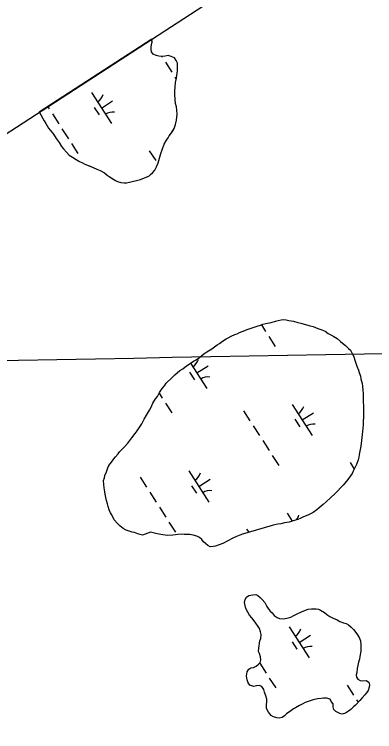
# Model space of a CAD drawing. Extents: x 3937982 to 3958556, y 219448 to 241894.
# Drawn here: x 3944611 to 3945098, y 235847 to 236818 of the extents above; entities that cross this region are included whole.
import ezdxf

# ---------------------------------------------------------------- set-up
doc = ezdxf.new("R2010")
doc.units = 0
for name, color, linetype in [('V-GRID-FRAM', 7, 'Continuous'), ('V-GRID-MAJR', 7, 'Continuous'), ('V-TOPO-SHOR', 7, 'Continuous'), ('V-WETL-SWMP', 7, 'Continuous')]:
    doc.layers.add(name, color=color, linetype=linetype)

msp = doc.modelspace()

# ---------------------------------------------------------------- linework, layer by layer
at = {"layer": 'V-GRID-FRAM'}
msp.add_lwpolyline([(3948998.173, 239513.74), (3957109.469, 226912.286), (3949780.097, 222173.81), (3941699.799, 234772.334), (3948998.173, 239513.74)], dxfattribs=at)
at = {"layer": 'V-GRID-MAJR'}
msp.add_spline([(3942640.453, 236314.075), (3945968.142, 236374.431), (3951288.627, 236471.56), (3951347.833, 236472.645)], degree=3, dxfattribs=at)
at = {"layer": 'V-TOPO-SHOR'}
for points in [[(3944802.828, 236611.273), (3944805.001, 236616.844), (3944806.832, 236623.117), (3944808.665, 236629.388), (3944810.848, 236635.659), (3944813.383, 236642.272), (3944816.253, 236647.48), (3944818.743, 236650.597), (3944820.179, 236653.376), (3944823.378, 236657.183), (3944825.168, 236660.309), (3944826.96, 236663.434), (3944828.776, 236668.656), (3944829.907, 236674.589), (3944830.66, 236678.778), (3944831.062, 236682.622), (3944830.437, 236688.227), (3944829.796, 236692.784), (3944828.803, 236696.995), (3944828.17, 236701.902), (3944827.572, 236709.606), (3944827.631, 236714.155), (3944828.047, 236719.045), (3944828.829, 236725.333), (3944829.958, 236731.266), (3944830.357, 236735.11), (3944831.101, 236738.247), (3944831.146, 236741.745), (3944831.57, 236747.338), (3944831.281, 236751.889), (3944829.573, 236755.061), (3944827.177, 236758.942), (3944823.001, 236760.747), (3944818.823, 236762.201), (3944814.61, 236761.208), (3944811.104, 236760.554), (3944806.211, 236760.97), (3944802.377, 236762.07), (3944798.204, 236763.874), (3944796.145, 236767.05), (3944795.838, 236770.202), (3944795.879, 236773.35), (3944796.27, 236776.496), (3944797.026, 236780.684), (3944796.719, 236783.836), (3944796.68, 236784.23)], [(3944644.281, 236685.223), (3944644.614, 236684.743), (3944646.326, 236681.921), (3944649.06, 236676.988), (3944650.768, 236673.815), (3944653.164, 236669.936), (3944656.932, 236663.938), (3944661.057, 236658.285), (3944663.468, 236655.455), (3944667.242, 236649.807), (3944671.365, 236644.154), (3944674.445, 236638.866), (3944676.851, 236635.686), (3944680.988, 236631.082), (3944684.785, 236627.182), (3944689.295, 236624.325), (3944694.151, 236621.112), (3944698.665, 236618.603), (3944702.84, 236616.799), (3944705.966, 236615.007), (3944709.443, 236613.561), (3944713.273, 236612.111), (3944717.103, 236610.661), (3944721.967, 236608.148), (3944726.841, 236606.334), (3944732.745, 236603.106), (3944736.206, 236600.261), (3944738.982, 236598.475), (3944743.143, 236595.623), (3944747.303, 236592.768), (3944750.084, 236591.33), (3944754.618, 236590.222), (3944759.158, 236589.812), (3944762.306, 236589.769), (3944766.519, 236590.765), (3944770.025, 236591.416), (3944775.643, 236592.741), (3944781.262, 236594.416), (3944786.886, 236596.442), (3944792.514, 236598.815), (3944794.992, 236600.882), (3944797.472, 236603.299), (3944800.667, 236606.753), (3944802.828, 236611.273)], [(3944908.802, 236384.476), (3944912.06, 236385.361), (3944915.331, 236387.171), (3944922.323, 236389.862), (3944925.585, 236391.21), (3944931.174, 236392.989), (3944934.901, 236394.333), (3944939.094, 236395.668), (3944943.749, 236396.997), (3944947.011, 236398.345), (3944950.734, 236399.224), (3944958.177, 236400.979), (3944963.766, 236402.76), (3944967.485, 236403.639), (3944971.671, 236404.509), (3944974.923, 236404.931), (3944978.626, 236404.417), (3944981.86, 236403.449), (3944985.1, 236402.941), (3944988.338, 236402.435), (3944994.347, 236400.964), (3944998.043, 236399.987), (3945002.662, 236398.535), (3945010.976, 236396.106), (3945015.138, 236395.123), (3945021.134, 236392.725), (3945026.674, 236390.796), (3945031.286, 236388.879), (3945035.421, 236386.043), (3945038.643, 236384.146), (3945042.786, 236381.773), (3945047.384, 236378.93), (3945051.971, 236375.157), (3945054.724, 236372.802), (3945058.852, 236369.503), (3945062.975, 236365.737), (3945065.265, 236363.388), (3945067.522, 236358.72), (3945069.332, 236355.452), (3945072.021, 236348.46), (3945074.247, 236341.474), (3945076.498, 236336.344), (3945077.383, 236333.085), (3945079.171, 236327.959), (3945079.591, 236324.709), (3945081.36, 236318.192), (3945081.774, 236314.477), (3945082.163, 236308.909), (3945082.579, 236305.192), (3945082.499, 236299.164), (3945082.435, 236294.528), (3945083.265, 236287.098), (3945083.16, 236279.217), (3945083.093, 236274.115), (3945082.513, 236265.313), (3945082.47, 236262.067), (3945081.888, 236253.263), (3945081.37, 236249.097), (3945080.338, 236241.226), (3945079.308, 236233.356), (3945078.782, 236228.728), (3945077.305, 236222.254), (3945076.793, 236218.551), (3945075.814, 236214.854), (3945073.412, 236208.395), (3945071.976, 236205.167), (3945069.121, 236199.64), (3945067.688, 236196.412), (3945065.326, 236193.199), (3945062.013, 236188.14), (3945057.777, 236183.561), (3945055.422, 236180.808), (3945052.598, 236177.599), (3945047.894, 236172.561), (3945044.605, 236169.358), (3945038.497, 236163.411), (3945032.396, 236157.926), (3945028.638, 236154.266), (3945023.019, 236150.168), (3945019.738, 236147.428), (3945015.052, 236143.783), (3945007.585, 236140.172), (3945001.99, 236137.925), (3944998.254, 236136.121), (3944994.058, 236134.323), (3944988.006, 236132.547), (3944982.417, 236130.766), (3944976.371, 236129.455), (3944971.253, 236128.132), (3944967.073, 236127.722), (3944962.889, 236126.852), (3944959.631, 236125.967), (3944919.134, 236114.447)], [(3944919.134, 236114.447), (3944915.869, 236113.099), (3944911.208, 236111.305), (3944906.078, 236109.055), (3944899.537, 236105.432), (3944892.532, 236101.815), (3944886.474, 236099.577), (3944882.747, 236098.235), (3944879.497, 236097.815), (3944875.78, 236097.4), (3944872.552, 236098.833), (3944869.345, 236101.659), (3944866.592, 236104.015), (3944864.317, 236107.291), (3944861.104, 236109.653), (3944857.419, 236111.555), (3944852.336, 236113.013), (3944848.177, 236113.997), (3944844.931, 236114.04), (3944840.294, 236114.101), (3944836.122, 236114.156), (3944831.942, 236113.749), (3944828.69, 236113.329), (3944824.975, 236112.913), (3944818.016, 236112.542), (3944811.536, 236113.554), (3944803.666, 236114.586), (3944798.584, 236116.047), (3944794.888, 236117.021), (3944784.169, 236112.991), (3944777.701, 236114.93), (3944773.085, 236116.384), (3944769.845, 236116.89), (3944766.152, 236118.33), (3944761.999, 236119.778), (3944757.858, 236122.15), (3944753.262, 236125.457), (3944750.061, 236128.746), (3944745.492, 236133.907), (3944742.332, 236140.442), (3944740.515, 236143.248), (3944738.715, 236147.446), (3944737.38, 236151.637), (3944736.501, 236155.36), (3944735.172, 236160.013), (3944734.294, 236163.734), (3944733.427, 236168.383), (3944733.008, 236171.635), (3944732.153, 236177.212), (3944731.746, 236181.39), (3944731.357, 236186.961), (3944732.334, 236190.657), (3944732.84, 236193.897), (3944735.219, 236198.503), (3944737.147, 236204.043), (3944738.58, 236207.269), (3944741.888, 236211.862), (3944745.195, 236216.456), (3944747.55, 236219.206), (3944750.846, 236222.872), (3944752.738, 236225.631), (3944756.965, 236229.747), (3944759.783, 236232.494), (3944764.024, 236237.538), (3944769.687, 236244.882), (3944773.933, 236250.391), (3944776.763, 236254.063), (3944780.548, 236259.579), (3944782.921, 236263.72), (3944786.251, 236270.169), (3944789.565, 236275.225), (3944793.366, 236282.131), (3944795.742, 236286.272), (3944798.134, 236291.806), (3944801.452, 236297.327), (3944804.278, 236300.534), (3944807.133, 236306.062), (3944810.453, 236311.583), (3944813.748, 236315.249), (3944816.107, 236318.465), (3944824.094, 236326.241), (3944827.852, 236329.903), (3944834.424, 236335.842), (3944838.629, 236338.105), (3944843.319, 236342.217), (3944849.866, 236346.303), (3944853.141, 236348.579), (3944856.412, 236350.391), (3944861.091, 236353.576), (3944864.843, 236356.771), (3944868.12, 236359.048), (3944870.928, 236360.864), (3944877.936, 236364.944), (3944881.219, 236367.684), (3944884.965, 236370.416), (3944888.236, 236372.229), (3944892.45, 236375.418), (3944897.13, 236378.602), (3944899.932, 236379.956), (3944904.134, 236382.219), (3944908.802, 236384.476)], [(3944942.723, 235969.914), (3944944.156, 235973.141), (3944944.695, 235978.699), (3944943.808, 235981.956), (3944942.479, 235986.611), (3944940.662, 235989.419), (3944937.478, 235994.096), (3944935.196, 235996.91), (3944932.008, 236001.125), (3944928.811, 236004.877), (3944926.541, 236008.619), (3944923.828, 236013.755), (3944922.955, 236017.939), (3944922.077, 236021.662), (3944923.06, 236025.822), (3944924.956, 236029.043), (3944927.77, 236031.325), (3944933.347, 236032.179), (3944937.525, 236032.586), (3944940.288, 236031.159), (3944943.038, 236028.804), (3944945.784, 236025.986), (3944949.438, 236021.763), (3944952.152, 236016.626), (3944953.97, 236013.819), (3944956.702, 236010.073), (3944959.455, 236007.718), (3944962.193, 236004.435), (3944966.33, 236001.598), (3944969.556, 236000.165), (3944974.651, 235999.632), (3944979.3, 236000.498), (3944984.881, 236001.815), (3944987.689, 236003.634), (3944993.288, 236006.341), (3944999.354, 236009.045), (3945004.484, 236011.293), (3945008.212, 236012.637), (3945012.861, 236013.501), (3945018.888, 236013.421), (3945022.128, 236012.915), (3945024.891, 236011.488), (3945030.412, 236008.168), (3945033.625, 236005.807), (3945037.297, 236002.976), (3945041.903, 236000.597), (3945047.437, 235998.205), (3945051.121, 235996.3), (3945056.196, 235994.379), (3945059.43, 235993.408), (3945062.652, 235991.51), (3945066.324, 235988.679), (3945069.527, 235985.39), (3945074.083, 235979.302), (3945077.266, 235974.622), (3945079.06, 235969.961), (3945079.449, 235964.39), (3945079.4, 235960.681), (3945079.339, 235956.045), (3945078.315, 235948.639), (3945077.807, 235945.399), (3945076.361, 235941.246), (3945075.372, 235936.621), (3945074.389, 235932.46), (3945073.858, 235927.366), (3945073.35, 235924.126), (3945073.772, 235920.874), (3945075.589, 235918.068), (3945078.347, 235916.176), (3945081.585, 235915.67), (3945086.699, 235916.53), (3945090.377, 235914.163), (3945091.256, 235910.442), (3945090.748, 235907.202), (3945089.296, 235902.584), (3945086.941, 235899.833), (3945085.048, 235897.074), (3945081.284, 235892.952), (3945077.989, 235889.286), (3945072.341, 235882.867), (3945069.529, 235880.588), (3945065.769, 235876.926), (3945062.957, 235874.647), (3945058.746, 235871.919), (3945054.093, 235870.59), (3945050.859, 235871.56), (3945045.794, 235874.409), (3945043.05, 235877.227), (3945042.165, 235880.486), (3945042.221, 235884.659), (3945039.483, 235887.94), (3945038.135, 235891.205), (3945033.048, 235892.2), (3945028.874, 235892.255), (3945025.622, 235891.836), (3945020.981, 235891.432), (3945014.933, 235890.121), (3945009.344, 235888.342), (3945004.22, 235886.554), (3945000.949, 235884.741), (3944996.282, 235882.486)], [(3944996.282, 235882.486), (3944991.139, 235879.308), (3944988.34, 235877.954), (3944984.594, 235875.22), (3944978.974, 235871.122), (3944976.156, 235868.378), (3944972.88, 235866.102), (3944969.158, 235865.224), (3944965.918, 235865.73), (3944961.3, 235867.184), (3944958.079, 235869.08), (3944954.427, 235873.301), (3944951.711, 235878.44), (3944951.779, 235883.539), (3944952.293, 235887.244), (3944952.34, 235890.953), (3944951.011, 235895.608), (3944949.225, 235900.73), (3944948.34, 235903.988), (3944945.614, 235908.199), (3944941.924, 235909.639), (3944938.209, 235909.225), (3944934.486, 235908.347), (3944929.405, 235909.805), (3944927.129, 235913.082), (3944925.794, 235917.274), (3944924.94, 235922.848), (3944925.47, 235927.944), (3944927.84, 235931.62), (3944930.646, 235933.439), (3944934.361, 235933.854), (3944937.631, 235935.665), (3944940.912, 235938.403), (3944943.261, 235940.691), (3944944.238, 235944.387), (3944943.831, 235948.567), (3944942.495, 235952.76), (3944941.142, 235955.559), (3944941.201, 235960.196), (3944942.723, 235969.914)]]:
    msp.add_lwpolyline(points, dxfattribs=at)
at = {"layer": 'V-WETL-SWMP'}
for p, q in [((3944796.68, 236784.23), (3944644.281, 236685.223)), ((3944797.026, 236780.683), (3944796.68, 236784.23)), ((3944795.34, 236783.359), (3944797.02, 236780.749)), ((3944795.879, 236773.351), (3944796.271, 236776.495)), ((3944796.271, 236776.495), (3944797.026, 236780.683)), ((3944795.838, 236770.203), (3944795.879, 236773.351)), ((3944796.146, 236767.05), (3944795.838, 236770.203)), ((3944798.203, 236763.874), (3944796.146, 236767.05)), ((3944802.377, 236762.069), (3944798.203, 236763.874)), ((3944806.211, 236760.969), (3944802.377, 236762.069)), ((3944811.104, 236760.554), (3944806.211, 236760.969)), ((3944809.956, 236760.651), (3944810.557, 236759.719)), ((3944814.611, 236761.207), (3944811.104, 236760.554)), ((3944818.822, 236762.201), (3944814.611, 236761.207)), ((3944823.001, 236760.746), (3944818.822, 236762.201)), ((3944827.176, 236758.942), (3944823.001, 236760.746)), ((3944829.573, 236755.061), (3944827.176, 236758.942)), ((3944831.281, 236751.89), (3944829.573, 236755.061)), ((3944814.887, 236752.992), (3944823.547, 236739.538)), ((3944831.146, 236741.746), (3944831.57, 236747.338)), ((3944831.57, 236747.338), (3944831.281, 236751.89)), ((3944830.358, 236735.109), (3944831.1, 236738.248)), ((3944831.1, 236738.248), (3944831.146, 236741.746)), ((3944827.877, 236732.811), (3944829.709, 236729.963)), ((3944828.829, 236725.333), (3944829.957, 236731.266)), ((3944829.957, 236731.266), (3944830.358, 236735.109)), ((3944827.631, 236714.154), (3944828.046, 236719.046)), ((3944828.046, 236719.046), (3944828.829, 236725.333)), ((3944714.905, 236711.919), (3944741.967, 236669.875)), ((3944827.571, 236709.606), (3944827.631, 236714.154)), ((3944828.169, 236701.901), (3944827.571, 236709.606)), ((3944728.436, 236690.897), (3944743.571, 236700.639)), ((3944828.803, 236696.995), (3944828.169, 236701.901)), ((3944829.797, 236692.783), (3944828.803, 236696.995)), ((3944655.852, 236692.741), (3944657.699, 236689.87)), ((3944718.701, 236691.766), (3944725.196, 236681.676)), ((3944830.436, 236688.227), (3944829.797, 236692.783)), ((3944831.062, 236682.621), (3944830.436, 236688.227)), ((3944644.281, 236685.223), (3944644.614, 236684.743)), ((3944644.614, 236684.743), (3944646.326, 236681.922)), ((3944646.326, 236681.922), (3944649.06, 236676.987)), ((3944662.029, 236683.143), (3944670.689, 236669.689)), ((3944829.906, 236674.589), (3944830.661, 236678.777)), ((3944830.661, 236678.777), (3944831.062, 236682.621)), ((3944649.06, 236676.987), (3944650.767, 236673.816)), ((3944650.767, 236673.816), (3944653.165, 236669.936)), ((3944653.165, 236669.936), (3944656.933, 236663.938)), ((3944826.959, 236663.433), (3944828.777, 236668.657)), ((3944828.777, 236668.657), (3944829.906, 236674.589)), ((3944656.933, 236663.938), (3944661.057, 236658.286)), ((3944661.057, 236658.286), (3944663.468, 236655.455)), ((3944675.019, 236662.962), (3944683.679, 236649.508)), ((3944823.377, 236657.183), (3944826.959, 236663.433)), ((3944663.468, 236655.455), (3944667.242, 236649.807)), ((3944667.242, 236649.807), (3944671.365, 236644.154)), ((3944816.252, 236647.481), (3944818.742, 236650.597)), ((3944818.742, 236650.597), (3944820.178, 236653.377)), ((3944820.178, 236653.377), (3944823.377, 236657.183)), ((3944671.365, 236644.154), (3944674.444, 236638.866)), ((3944674.444, 236638.866), (3944676.851, 236635.685)), ((3944688.009, 236642.781), (3944696.669, 236629.328)), ((3944810.847, 236635.658), (3944813.384, 236642.271)), ((3944813.384, 236642.271), (3944816.252, 236647.481)), ((3944676.851, 236635.685), (3944680.988, 236631.082)), ((3944680.988, 236631.082), (3944684.785, 236627.183)), ((3944793.168, 236633.223), (3944801.828, 236619.769)), ((3944805, 236616.843), (3944808.665, 236629.389)), ((3944808.665, 236629.389), (3944810.847, 236635.658)), ((3944684.785, 236627.183), (3944689.295, 236624.325)), ((3944689.295, 236624.325), (3944694.15, 236621.111)), ((3944694.15, 236621.111), (3944698.665, 236618.603)), ((3944698.665, 236618.603), (3944702.84, 236616.798)), ((3944702.84, 236616.798), (3944705.965, 236615.007)), ((3944705.965, 236615.007), (3944709.444, 236613.562)), ((3944709.444, 236613.562), (3944717.103, 236610.661)), ((3944717.103, 236610.661), (3944721.967, 236608.148)), ((3944800.667, 236606.754), (3944802.827, 236611.274)), ((3944802.827, 236611.274), (3944805, 236616.843)), ((3944721.967, 236608.148), (3944726.841, 236606.334)), ((3944726.841, 236606.334), (3944732.746, 236603.107)), ((3944732.746, 236603.107), (3944736.207, 236600.262)), ((3944736.207, 236600.262), (3944738.982, 236598.476)), ((3944792.515, 236598.815), (3944794.992, 236600.882)), ((3944794.992, 236600.882), (3944797.473, 236603.298)), ((3944797.473, 236603.298), (3944800.667, 236606.754)), ((3944738.982, 236598.476), (3944747.303, 236592.768)), ((3944747.303, 236592.768), (3944750.083, 236591.331)), ((3944750.083, 236591.331), (3944754.617, 236590.222)), ((3944754.617, 236590.222), (3944759.159, 236589.812)), ((3944759.159, 236589.812), (3944762.307, 236589.77)), ((3944762.307, 236589.77), (3944766.519, 236590.764)), ((3944766.519, 236590.764), (3944770.026, 236591.417)), ((3944770.026, 236591.417), (3944775.642, 236592.742)), ((3944775.642, 236592.742), (3944781.262, 236594.416)), ((3944781.262, 236594.416), (3944786.886, 236596.441)), ((3944786.886, 236596.441), (3944792.515, 236598.815)), ((3944944.912, 236397.478), (3944950.645, 236388.57)), ((3944954.975, 236381.843), (3944963.635, 236368.389)), ((3944849.015, 236345.773), (3944871.057, 236311.529)), ((3944857.526, 236332.551), (3944872.661, 236342.293)), ((3944847.79, 236333.42), (3944854.285, 236323.329)), ((3944806.6, 236305.031), (3944810.778, 236298.541)), ((3944815.108, 236291.814), (3944823.768, 236278.36)), ((3944986.56, 236289.882), (3945013.623, 236247.839)), ((3944920.695, 236281.287), (3944929.355, 236267.833)), ((3944990.356, 236269.73), (3944996.851, 236259.639)), ((3945000.091, 236268.86), (3945015.227, 236278.603)), ((3944933.685, 236261.106), (3944942.345, 236247.653)), ((3944946.675, 236240.926), (3944955.335, 236227.472)), ((3944959.665, 236220.745), (3944968.325, 236207.291)), ((3945064.823, 236211.186), (3945070.517, 236202.341)), ((3944846.693, 236199.852), (3944873.755, 236157.809)), ((3944780.828, 236191.258), (3944789.488, 236177.804)), ((3944860.224, 236178.831), (3944875.36, 236188.573)), ((3944850.489, 236179.7), (3944856.984, 236169.61)), ((3944793.818, 236171.077), (3944802.478, 236157.623)), ((3944806.808, 236150.896), (3944815.468, 236137.442)), ((3944979.822, 236142.554), (3944986.56, 236132.086)), ((3944819.798, 236130.715), (3944828.458, 236117.262)), ((3944924.956, 236121.157), (3944927.706, 236116.886)), ((3944982.521, 235988.834), (3945009.583, 235946.791)), ((3944986.317, 235968.682), (3944992.812, 235958.591)), ((3944996.052, 235967.813), (3945011.188, 235977.555)), ((3944942.636, 235939.878), (3944951.296, 235926.424)), ((3944955.626, 235919.697), (3944964.285, 235906.243)), ((3945060.784, 235910.139), (3945069.444, 235896.685)), ((3945073.774, 235889.958), (3945075.804, 235886.803))]:
    msp.add_line(p, q, dxfattribs=at)
for points in [[(3944908.802, 236384.476), (3944912.06, 236385.36), (3944915.33, 236387.172), (3944922.322, 236389.862), (3944925.586, 236391.209), (3944931.174, 236392.99), (3944934.902, 236394.332), (3944939.093, 236395.668), (3944943.748, 236396.997), (3944947.012, 236398.345), (3944950.734, 236399.223), (3944958.177, 236400.979), (3944963.765, 236402.76), (3944967.486, 236403.638), (3944971.672, 236404.51), (3944974.923, 236404.931), (3944978.626, 236404.418), (3944981.86, 236403.448), (3944985.099, 236402.941), (3944988.338, 236402.434), (3944994.347, 236400.964), (3944998.044, 236399.987), (3945002.662, 236398.535), (3945010.977, 236396.106), (3945015.138, 236395.123), (3945021.135, 236392.725), (3945026.674, 236390.796), (3945031.286, 236388.88), (3945035.422, 236386.043), (3945038.643, 236384.146), (3945042.785, 236381.772), (3945047.384, 236378.929), (3945051.972, 236375.158), (3945054.723, 236372.803), (3945058.853, 236369.502), (3945062.976, 236365.737), (3945065.264, 236363.388), (3945067.521, 236358.721), (3945069.332, 236355.451), (3945072.022, 236348.459), (3945074.248, 236341.474), (3945076.499, 236336.343), (3945077.383, 236333.085), (3945079.17, 236327.96), (3945079.59, 236324.709), (3945081.359, 236318.193), (3945081.773, 236314.478), (3945082.163, 236308.908), (3945082.578, 236305.192), (3945082.498, 236299.165), (3945082.436, 236294.528), (3945083.265, 236287.098), (3945083.161, 236279.216), (3945083.093, 236274.115), (3945082.513, 236265.312), (3945082.47, 236262.067), (3945081.889, 236253.263), (3945081.37, 236249.097), (3945080.338, 236241.227), (3945079.307, 236233.357), (3945078.781, 236228.727), (3945077.304, 236222.254), (3945076.792, 236218.551), (3945075.815, 236214.854), (3945073.411, 236208.394), (3945071.977, 236205.167), (3945069.121, 236199.64), (3945067.687, 236196.413), (3945065.326, 236193.198), (3945062.013, 236188.141), (3945057.778, 236183.56), (3945055.423, 236180.808), (3945052.598, 236177.6), (3945047.894, 236172.561), (3945044.605, 236169.359), (3945038.498, 236163.411), (3945032.397, 236157.927), (3945028.638, 236154.267), (3945023.019, 236150.168), (3945019.737, 236147.429), (3945015.051, 236143.782), (3945007.584, 236140.171), (3945001.989, 236137.926), (3944998.255, 236136.121), (3944994.058, 236134.322), (3944988.006, 236132.547), (3944982.417, 236130.766), (3944976.372, 236129.455), (3944971.253, 236128.132), (3944967.074, 236127.723), (3944962.889, 236126.851), (3944959.631, 236125.967), (3944919.133, 236114.447), (3944915.869, 236113.099), (3944911.208, 236111.306), (3944906.077, 236109.055), (3944899.537, 236105.432), (3944892.533, 236101.815), (3944886.475, 236099.577), (3944882.747, 236098.235), (3944879.496, 236097.815)], [(3944879.496, 236097.815), (3944875.78, 236097.4), (3944872.553, 236098.834), (3944869.345, 236101.659), (3944866.593, 236104.014), (3944864.318, 236107.291), (3944861.103, 236109.652), (3944857.419, 236111.556), (3944852.337, 236113.014), (3944848.177, 236113.997), (3944844.931, 236114.04), (3944840.294, 236114.101), (3944836.122, 236114.157), (3944831.943, 236113.748), (3944828.691, 236113.328), (3944824.976, 236112.913), (3944818.015, 236112.542), (3944811.536, 236113.555), (3944803.666, 236114.587), (3944798.584, 236116.046), (3944794.887, 236117.022), (3944784.168, 236112.991), (3944777.702, 236114.931), (3944773.084, 236116.384), (3944769.844, 236116.89), (3944766.153, 236118.331), (3944761.999, 236119.777), (3944757.857, 236122.15), (3944753.263, 236125.458), (3944750.061, 236128.746), (3944745.492, 236133.908), (3944742.333, 236140.442), (3944740.515, 236143.248), (3944738.716, 236147.446), (3944737.38, 236151.637), (3944736.502, 236155.359), (3944735.172, 236160.014), (3944734.294, 236163.735), (3944733.428, 236168.384), (3944733.008, 236171.636), (3944732.154, 236177.212), (3944731.746, 236181.391), (3944731.356, 236186.961), (3944732.333, 236190.658), (3944732.839, 236193.897), (3944735.219, 236198.503), (3944737.147, 236204.042), (3944738.581, 236207.269), (3944741.888, 236211.862), (3944745.196, 236216.456), (3944747.551, 236219.207), (3944750.845, 236222.873), (3944752.737, 236225.631), (3944756.965, 236229.748), (3944759.784, 236232.493), (3944764.024, 236237.538), (3944769.687, 236244.883), (3944773.933, 236250.391), (3944776.764, 236254.063), (3944780.547, 236259.578), (3944782.921, 236263.72), (3944786.252, 236270.168), (3944789.566, 236275.225), (3944793.367, 236282.131), (3944795.741, 236286.273), (3944798.133, 236291.806), (3944801.452, 236297.327), (3944804.277, 236300.535), (3944807.133, 236306.062), (3944810.452, 236311.583), (3944813.747, 236315.249), (3944816.108, 236318.464), (3944824.095, 236326.242), (3944827.853, 236329.902), (3944834.424, 236335.843), (3944838.628, 236338.106), (3944843.319, 236342.217), (3944849.866, 236346.304), (3944853.142, 236348.579), (3944856.412, 236350.391), (3944861.092, 236353.575), (3944864.844, 236356.771), (3944868.12, 236359.047), (3944870.927, 236360.864), (3944877.937, 236364.945), (3944881.219, 236367.684), (3944884.965, 236370.416), (3944888.236, 236372.228), (3944892.451, 236375.418), (3944897.131, 236378.602), (3944899.931, 236379.956), (3944904.135, 236382.219), (3944908.802, 236384.476)], [(3944942.722, 235969.914), (3944944.156, 235973.141), (3944944.694, 235978.699), (3944943.809, 235981.956), (3944942.48, 235986.611), (3944940.662, 235989.418), (3944937.478, 235994.097), (3944935.197, 235996.91), (3944932.007, 236001.126), (3944928.81, 236004.878), (3944926.541, 236008.618), (3944923.827, 236013.755), (3944922.955, 236017.94), (3944922.077, 236021.662), (3944923.059, 236025.822), (3944924.957, 236029.043), (3944927.77, 236031.325), (3944933.346, 236032.178), (3944937.525, 236032.586), (3944940.288, 236031.159), (3944943.039, 236028.803), (3944945.784, 236025.985), (3944949.438, 236021.763), (3944952.152, 236016.626), (3944953.97, 236013.819), (3944956.703, 236010.073), (3944959.454, 236007.718), (3944962.193, 236004.435), (3944966.329, 236001.598), (3944969.556, 236000.164), (3944974.65, 235999.633), (3944979.299, 236000.499), (3944984.881, 236001.816), (3944987.688, 236003.634), (3944993.288, 236006.342), (3944999.353, 236009.044), (3945004.484, 236011.294), (3945008.211, 236012.636), (3945012.86, 236013.502), (3945018.887, 236013.422), (3945022.127, 236012.915), (3945024.89, 236011.488), (3945030.411, 236008.168), (3945033.626, 236005.807), (3945037.298, 236002.976), (3945041.904, 236000.596), (3945047.437, 235998.204), (3945051.122, 235996.3), (3945056.197, 235994.378), (3945059.43, 235993.408), (3945062.651, 235991.51), (3945066.324, 235988.679), (3945069.526, 235985.39), (3945074.083, 235979.301), (3945077.267, 235974.622), (3945079.06, 235969.961), (3945079.45, 235964.391), (3945079.401, 235960.682), (3945079.339, 235956.045), (3945078.314, 235948.639), (3945077.807, 235945.4), (3945076.361, 235941.245), (3945075.372, 235936.621), (3945074.389, 235932.46), (3945073.858, 235927.366), (3945073.351, 235924.127), (3945073.772, 235920.875), (3945075.589, 235918.069), (3945078.347, 235916.177), (3945081.586, 235915.671), (3945086.699, 235916.53), (3945090.377, 235914.163), (3945091.255, 235910.441), (3945090.749, 235907.202), (3945089.296, 235902.584), (3945086.941, 235899.833), (3945085.049, 235897.075), (3945081.285, 235892.952), (3945077.99, 235889.286), (3945072.34, 235882.868), (3945069.528, 235880.587), (3945065.769, 235876.927), (3945062.957, 235874.646), (3945058.747, 235871.919), (3945054.092, 235870.59), (3945050.859, 235871.56), (3945045.795, 235874.409), (3945043.05, 235877.228), (3945042.166, 235880.486), (3945042.221, 235884.659), (3945039.483, 235887.941), (3945038.135, 235891.205), (3945033.047, 235892.2), (3945028.874, 235892.256), (3945025.622, 235891.835), (3945020.98, 235891.433), (3945014.934, 235890.122), (3945009.345, 235888.341), (3945004.221, 235886.554), (3945000.95, 235884.742), (3944996.283, 235882.486)], [(3944996.283, 235882.486), (3944991.14, 235879.308), (3944988.34, 235877.954), (3944984.594, 235875.221), (3944978.974, 235871.122), (3944976.156, 235868.377), (3944972.879, 235866.102), (3944969.158, 235865.224), (3944965.918, 235865.73), (3944961.3, 235867.183), (3944958.079, 235869.08), (3944954.426, 235873.302), (3944951.711, 235878.439), (3944951.779, 235883.54), (3944952.292, 235887.243), (3944952.341, 235890.952), (3944951.011, 235895.607), (3944949.225, 235900.731), (3944948.34, 235903.989), (3944945.614, 235908.199), (3944941.923, 235909.639), (3944938.208, 235909.225), (3944934.486, 235908.347), (3944929.404, 235909.805), (3944927.129, 235913.081), (3944925.794, 235917.273), (3944924.94, 235922.849), (3944925.471, 235927.943), (3944927.839, 235931.621), (3944930.645, 235933.439), (3944934.361, 235933.854), (3944937.631, 235935.665), (3944940.913, 235938.404), (3944943.262, 235940.691), (3944944.239, 235944.388), (3944943.83, 235948.567), (3944942.495, 235952.759), (3944941.141, 235955.559), (3944941.202, 235960.196), (3944942.722, 235969.914)]]:
    msp.add_lwpolyline(points, dxfattribs=at)
for centre, start, end in [((3944713.685, 236714.251), 301.99668, 343.540338), ((3944743.585, 236667.8), 81.996677, 123.540335), ((3944842.775, 236355.905), 301.99668, 343.540338), ((3944872.675, 236309.453), 81.996677, 123.540335), ((3944985.341, 236292.215), 301.99668, 343.540338), ((3945015.241, 236245.763), 81.996677, 123.540335), ((3944845.474, 236202.185), 301.99668, 343.540338), ((3944875.374, 236155.733), 81.996677, 123.540335), ((3944978.603, 236144.887), 321.054393, 343.540338), ((3944981.302, 235991.167), 301.99668, 343.540338), ((3945011.202, 235944.715), 81.996677, 123.540335)]:
    msp.add_arc(centre, 17.623, start, end, dxfattribs=at)

doc.saveas('drawing.dxf')
